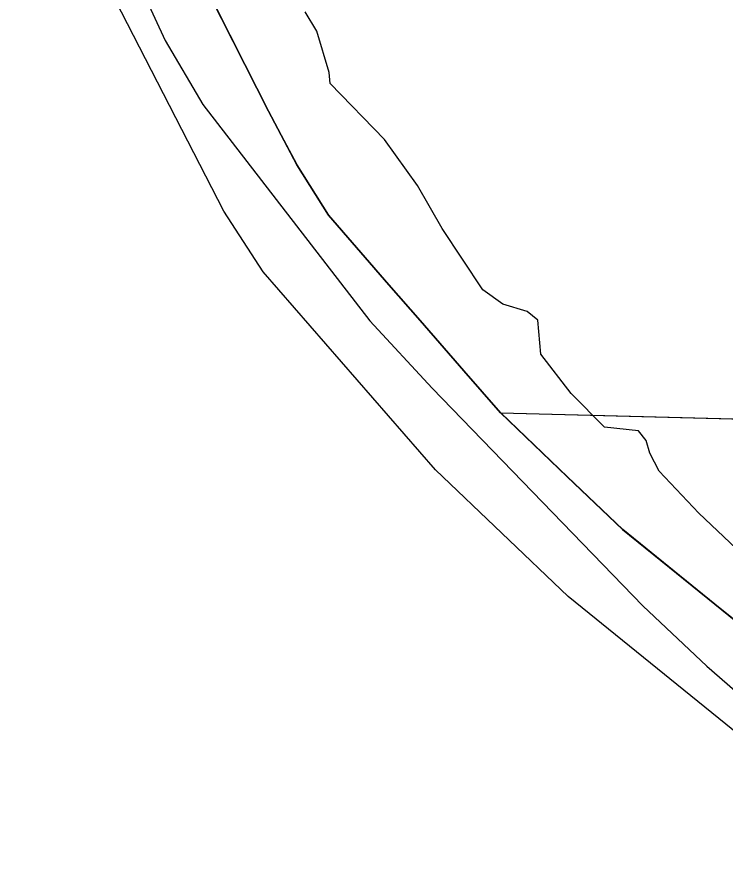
# Model space of a CAD drawing. Extents: x -132.8 to -73.3, y -60 to -26.
# Drawn here: x -127.78 to -126.96, y -44.708 to -43.738 of the extents above; entities that cross this region are included whole.
import ezdxf

# ---------------------------------------------------------------- set-up
doc = ezdxf.new("R2010")
doc.units = 0
for name, color, linetype in [('tdCoClipBndry', 7, 'Continuous'), ('tdCoCoBndry', 7, 'Continuous'), ('tdCoHydroRiver', 7, 'Continuous'), ('tdCoSectLine', 7, 'Continuous'), ('tdCoSectLinePart', 7, 'Continuous'), ('tdCoStBndry', 7, 'Continuous'), ('tdCoStBndryPart', 7, 'Continuous'), ('tdCoTwpBndry', 7, 'Continuous'), ('tdCoTwpBndryShd', 7, 'Continuous')]:
    doc.layers.add(name, color=color, linetype=linetype)

msp = doc.modelspace()

# ---------------------------------------------------------------- linework, layer by layer
at = {"layer": 'tdCoClipBndry'}
msp.add_lwpolyline([(-126.77109, -44.70765), (-127.14208, -44.40767), (-127.29555, -44.26106), (-127.49466, -44.03242), (-127.54048, -43.962), (-127.65851, -43.73226), (-127.74041, -43.58563), (-127.77807, -43.46344), (-127.7798, -43.27513), (-127.77457, -43.19135), (-127.75263, -43.03536), (-127.73245, -42.95934), (-127.62467, -42.78546), (-127.52703, -42.66957), (-127.46843, -42.61988), (-127.37873, -42.56172), (-127.29613, -42.51627), (-127.21166, -42.49023), (-127.08233, -42.46319), (-126.986, -42.45498), (-126.85819, -42.42042)], dxfattribs=at)
at = {"layer": 'tdCoCoBndry'}
for p, q in [((-127.48844, -43.84675), (-127.57, -43.68503)), ((-127.45556, -43.90865), (-127.48844, -43.84675)), ((-127.41889, -43.96677), (-127.45556, -43.90865)), ((-127.34891, -44.04713), (-127.41889, -43.96677)), ((-127.31287, -44.08851), (-127.34891, -44.04713)), ((-127.26233, -44.14656), (-127.31287, -44.08851)), ((-127.21979, -44.19541), (-127.26233, -44.14656)), ((-127.14268, -44.26931), (-127.21979, -44.19541)), ((-127.07884, -44.32994), (-127.14268, -44.26931)), ((-126.97218, -44.41619), (-127.07884, -44.32994)), ((-126.87244, -44.49684), (-126.97218, -44.41619))]:
    msp.add_line(p, q, dxfattribs=at)
for points in [[(-127.57038, -43.68503), (-127.48881, -43.84675), (-127.45594, -43.90865), (-127.41927, -43.96677), (-127.34929, -44.04713), (-127.31325, -44.08851), (-127.26271, -44.14656), (-127.22016, -44.19541), (-127.14306, -44.26931), (-127.07922, -44.32994), (-126.97255, -44.41619), (-126.87282, -44.49684)], [(-126.87244, -44.49684), (-126.97218, -44.41619), (-127.07884, -44.32994), (-127.14268, -44.26931), (-127.21979, -44.19541), (-127.26233, -44.14656), (-127.31287, -44.08851), (-127.34891, -44.04713), (-127.41889, -43.96677), (-127.45556, -43.90865), (-127.48844, -43.84675), (-127.57, -43.68503)]]:
    msp.add_lwpolyline(points, dxfattribs=at)
at = {"layer": 'tdCoHydroRiver'}
for points in [[(-127.7228, -43.51712), (-127.60832, -43.76494), (-127.56465, -43.83876), (-127.37132, -44.08882), (-127.29935, -44.16661), (-127.05555, -44.41811), (-126.98178, -44.48806), (-126.94019, -44.52396)], [(-126.91871, -44.37943), (-126.99095, -44.3111), (-127.03692, -44.26246), (-127.04737, -44.24165), (-127.0517, -44.22733), (-127.06085, -44.21602), (-127.10018, -44.21174), (-127.13854, -44.17278), (-127.17355, -44.12761), (-127.17716, -44.08806), (-127.18951, -44.07824), (-127.21767, -44.06955), (-127.24087, -44.05311), (-127.28779, -43.98235), (-127.31636, -43.93263), (-127.35431, -43.87948), (-127.41717, -43.81457), (-127.4184, -43.80192), (-127.43281, -43.75418), (-127.44638, -43.7317)]]:
    msp.add_lwpolyline(points, dxfattribs=at)
at = {"layer": 'tdCoSectLine'}
for points in [[(-127.67482, -43.19789), (-127.67983, -43.27439), (-127.67852, -43.41844), (-127.6785, -43.45446), (-127.66269, -43.48983), (-127.65004, -43.5429), (-127.62285, -43.5947), (-127.57038, -43.68503), (-127.48881, -43.84675), (-127.45594, -43.90865), (-127.41927, -43.96677), (-127.34929, -44.04713), (-127.31325, -44.08851), (-127.26271, -44.14656), (-127.22016, -44.19541)], [(-127.22016, -44.19541), (-126.69726, -44.20866)], [(-127.22016, -44.19541), (-127.14306, -44.26931), (-127.07922, -44.32994), (-126.97255, -44.41619), (-126.87282, -44.49684), (-126.79579, -44.55912), (-126.74438, -44.60069), (-126.70823, -44.62992)]]:
    msp.add_lwpolyline(points, dxfattribs=at)
at = {"layer": 'tdCoSectLinePart'}
for points in [[(-127.67482, -43.19789), (-127.67983, -43.27439), (-127.67852, -43.41844), (-127.6785, -43.45446), (-127.66269, -43.48983), (-127.65004, -43.5429), (-127.62285, -43.5947), (-127.57038, -43.68503), (-127.48881, -43.84675), (-127.45594, -43.90865), (-127.41927, -43.96677), (-127.34929, -44.04713), (-127.31325, -44.08851), (-127.26271, -44.14656), (-127.22016, -44.19541)], [(-127.22016, -44.19541), (-126.69726, -44.20866)], [(-127.22016, -44.19541), (-127.14306, -44.26931), (-127.07922, -44.32994), (-126.97255, -44.41619), (-126.87282, -44.49684), (-126.79579, -44.55912), (-126.74438, -44.60069), (-126.70823, -44.62992)]]:
    msp.add_lwpolyline(points, dxfattribs=at)
at = {"layer": 'tdCoStBndry'}
msp.add_lwpolyline([(-127.57038, -43.68503), (-127.48881, -43.84675), (-127.45594, -43.90865), (-127.41927, -43.96677), (-127.34929, -44.04713), (-127.31325, -44.08851), (-127.26271, -44.14656), (-127.22016, -44.19541), (-127.14306, -44.26931), (-127.07922, -44.32994), (-126.97255, -44.41619), (-126.87282, -44.49684)], dxfattribs=at)
at = {"layer": 'tdCoStBndryPart'}
msp.add_lwpolyline([(-127.57038, -43.68503), (-127.48881, -43.84675), (-127.45594, -43.90865), (-127.41927, -43.96677), (-127.34929, -44.04713), (-127.31325, -44.08851), (-127.26271, -44.14656), (-127.22016, -44.19541), (-127.14306, -44.26931), (-127.07922, -44.32994), (-126.97255, -44.41619), (-126.87282, -44.49684)], dxfattribs=at)
at = {"layer": 'tdCoTwpBndry'}
msp.add_lwpolyline([(-127.1145, -44.19809), (-126.69726, -44.20866), (-125.69317, -44.23398), (-124.69445, -44.26412), (-124.28688, -44.27576)], dxfattribs=at)
at = {"layer": 'tdCoTwpBndryShd'}
for points in [[(-126.87282, -44.49684), (-126.97255, -44.41619), (-127.07922, -44.32994), (-127.14306, -44.26931), (-127.22016, -44.19541), (-127.26271, -44.14656), (-127.31325, -44.08851), (-127.34929, -44.04713), (-127.41927, -43.96677), (-127.45594, -43.90865), (-127.48881, -43.84675), (-127.57038, -43.68503)], [(-127.22016, -44.19541), (-126.69726, -44.20866), (-125.69317, -44.23398), (-124.69445, -44.26412), (-123.69916, -44.29255), (-122.71524, -44.32465), (-121.72207, -44.36169), (-120.75071, -44.39009), (-119.75935, -44.42684), (-118.76801, -44.44899), (-117.7739, -44.47981), (-116.7726, -44.50656), (-115.78336, -44.53488), (-114.81434, -44.55855)]]:
    msp.add_lwpolyline(points, dxfattribs=at)

doc.saveas('drawing.dxf')
